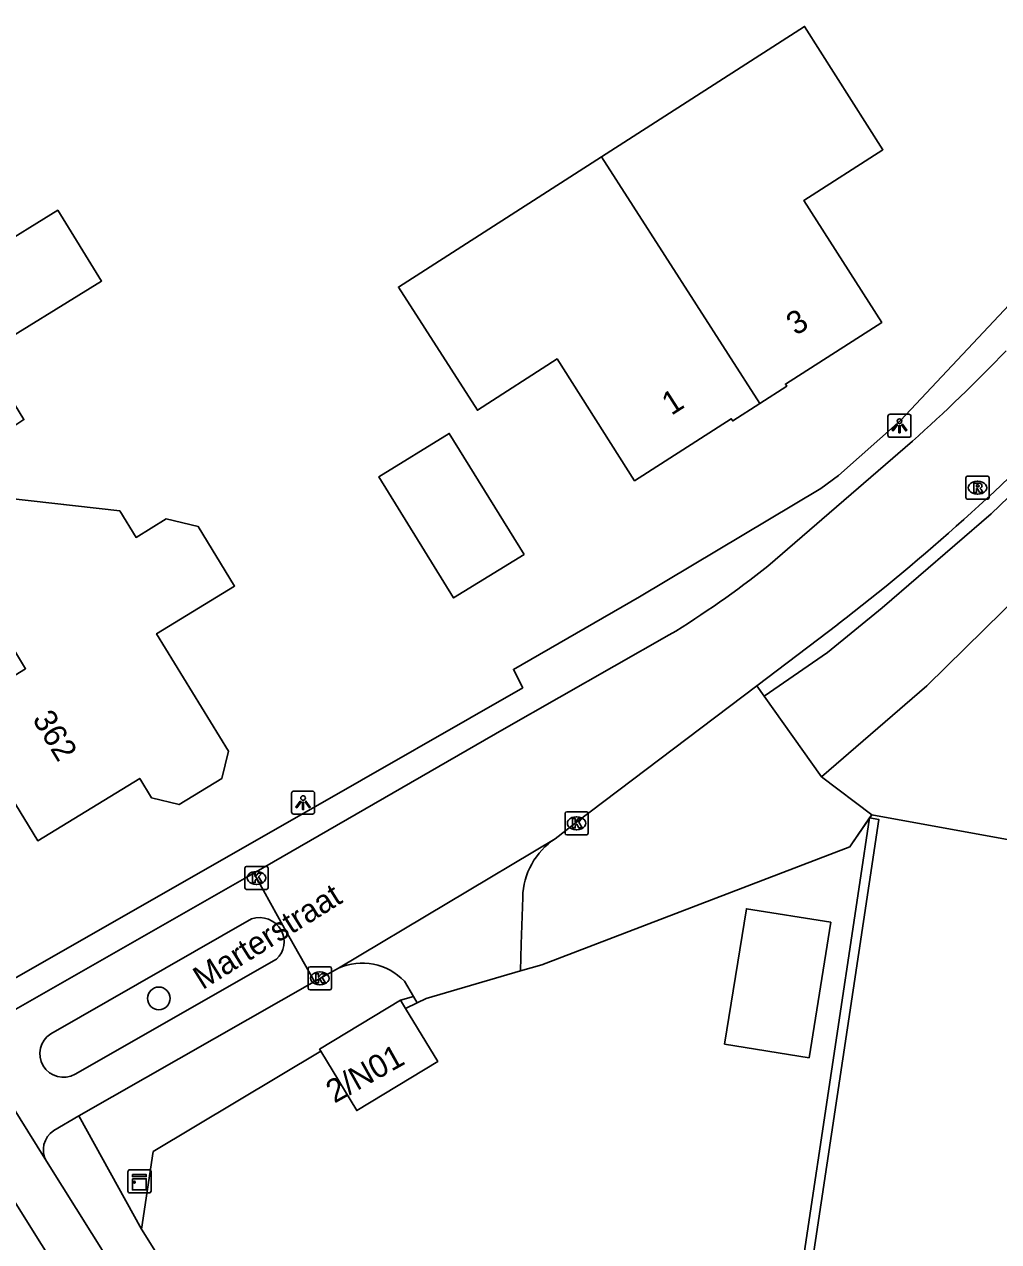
# Model space of a CAD drawing. Extents: x 160026 to 161302, y 384757 to 385701.
# Drawn here: x 160126.7 to 160168.9, y 385155 to 385207.7 of the extents above; entities that cross this region are included whole.
import ezdxf

# ---------------------------------------------------------------- set-up
doc = ezdxf.new("R2010")
doc.units = 0
for name, color, linetype in [('IMGEO_Boom', 7, 'Continuous'), ('IMGEO_Fietspad_gesloten', 7, 'Continuous'), ('IMGEO_Grasland_overig', 7, 'Continuous'), ('IMGEO_Groenvoorziening', 7, 'Continuous'), ('IMGEO_Haag', 7, 'Continuous'), ('IMGEO_Hek', 7, 'Continuous'), ('IMGEO_Kast', 7, 'Continuous'), ('IMGEO_Kolk', 7, 'Continuous'), ('IMGEO_Lichtpunt', 7, 'Continuous'), ('IMGEO_Openbare_ruimte_label', 7, 'Continuous'), ('IMGEO_Pand', 7, 'Continuous'), ('IMGEO_Pand_nummerreeks', 7, 'Continuous'), ('IMGEO_Rijbaan_lokaal_gesloten', 7, 'Continuous'), ('IMGEO_Rioolput', 7, 'Continuous'), ('IMGEO_Voetpad_open', 7, 'Continuous')]:
    doc.layers.add(name, color=color, linetype=linetype)

msp = doc.modelspace()

# ---------------------------------------------------------------- linework, layer by layer
at = {"layer": 'IMGEO_Boom'}
msp.add_circle((160132.538, 385165.527), 0.489, dxfattribs=at)
at = {"layer": 'IMGEO_Fietspad_gesloten'}
for points in [[(160032.543, 385306.417), (160061.871, 385259.541), (160067.835, 385250), (160085.578, 385221.627), (160124.152, 385160.161), (160150.574, 385117.95), (160168.154, 385089.798)], [(160136.642, 385170.945), (160126.259, 385165.01), (160125.572, 385164.651)], [(160127.862, 385163.996), (160136.554, 385168.969)], [(160137.624, 385167.224), (160128.915, 385162.249)], [(160129.077, 385160.445), (160139.275, 385166.264)], [(160127.678, 385158.489), (160123.778, 385164.743)], [(160127.998, 385159.808), (160129.077, 385160.445)], [(160170.064, 385090.861), (160169.92, 385091.091), (160127.678, 385158.489)]]:
    msp.add_lwpolyline(points, dxfattribs=at)
for centre, radius, start, end in [((160136.886, 385167.928), 1.093, 29.7524, 107.6819), ((160136.964, 385167.977), 1.001, 311.231, 29.5463), ((160128.409, 385163.135), 1.02, 122.4047, 299.754), ((160128.519, 385158.983), 0.976, 122.2856, 210.4406)]:
    msp.add_arc(centre, radius, start, end, dxfattribs=at)
at = {"layer": 'IMGEO_Grasland_overig'}
for points in [[(160163.285, 385173.33), (160163.376, 385173.463)], [(160163.376, 385173.463), (160227.437, 385161.819)]]:
    msp.add_lwpolyline(points, dxfattribs=at)
at = {"layer": 'IMGEO_Groenvoorziening'}
for points in [[(160158.719, 385178.602), (160161.458, 385180.492), (160163.833, 385182.419), (160168.544, 385186.477), (160169.299, 385187.207), (160171.544, 385189.408), (160173.591, 385191.588), (160175.047, 385193.182)], [(160177.455, 385190.978), (160173.942, 385187.263), (160169.882, 385183.09), (160165.755, 385179.045), (160161.2, 385175.107)], [(160158.719, 385178.602), (160158.403, 385179.047)], [(160161.2, 385175.107), (160158.719, 385178.602)], [(160163.376, 385173.463), (160161.2, 385175.107)], [(160148.183, 385166.713), (160149.11, 385166.984), (160162.431, 385172.087), (160162.52, 385172.217), (160163.285, 385173.33)]]:
    msp.add_lwpolyline(points, dxfattribs=at)
at = {"layer": 'IMGEO_Haag'}
for points in [[(160163.285, 385173.33), (160162.866, 385170.546), (160155.505, 385121.584)], [(160155.505, 385121.584), (160155.901, 385121.524), (160163.262, 385170.487), (160163.681, 385173.27), (160163.285, 385173.33)]]:
    msp.add_lwpolyline(points, dxfattribs=at)
at = {"layer": 'IMGEO_Hek'}
for points in [[(160177.455, 385190.978), (160173.942, 385187.263), (160169.882, 385183.09), (160165.755, 385179.045), (160161.2, 385175.107)], [(160158.719, 385178.602), (160161.458, 385180.492), (160163.833, 385182.419), (160168.544, 385186.477)], [(160161.2, 385175.107), (160158.719, 385178.602)], [(160162.52, 385172.217), (160163.376, 385173.463)], [(160163.376, 385173.463), (160227.437, 385161.819)], [(160162.52, 385172.217), (160162.431, 385172.087), (160149.11, 385166.984)], [(160148.183, 385166.713), (160149.11, 385166.984)], [(160143.718, 385165.332), (160144.1, 385165.517), (160148.183, 385166.713)], [(160143.216, 385165.089), (160143.718, 385165.332)], [(160131.796, 385155.539), (160132.29, 385158.902), (160139.545, 385163.243)]]:
    msp.add_lwpolyline(points, dxfattribs=at)
at = {"layer": 'IMGEO_Kast'}
for p, q in [((160131.204, 385157.189), (160131.204, 385158.03)), ((160131.204, 385158.03), (160131.204, 385157.189)), ((160131.279, 385158.114), (160132.12, 385158.114)), ((160132.12, 385158.114), (160131.279, 385158.114)), ((160132.204, 385158.039), (160132.204, 385157.198)), ((160132.204, 385157.198), (160132.204, 385158.039)), ((160132.129, 385157.114), (160131.288, 385157.114)), ((160131.288, 385157.114), (160132.129, 385157.114))]:
    msp.add_line(p, q, dxfattribs=at)
for points in [[(160131.399, 385157.904), (160131.999, 385157.904), (160131.999, 385157.819), (160131.399, 385157.819), (160131.399, 385157.904)], [(160131.399, 385157.729), (160131.999, 385157.729), (160131.999, 385157.24), (160131.399, 385157.24), (160131.399, 385157.729)]]:
    msp.add_lwpolyline(points, dxfattribs=at)
msp.add_circle((160131.483, 385157.578), 0.0377, dxfattribs=at)
for centre, start, end in [((160131.282, 385158.036), 92.4484, 184.2845), ((160131.282, 385158.036), 92.4484, 184.2845), ((160132.126, 385158.036), 2.4484, 94.2845), ((160132.126, 385158.036), 2.4484, 94.2845), ((160131.282, 385157.192), 182.4484, 274.2845), ((160131.282, 385157.192), 182.4484, 274.2845), ((160132.126, 385157.192), 272.4484, 4.2845), ((160132.126, 385157.192), 272.4484, 4.2845)]:
    msp.add_arc(centre, 0.0779, start, end, dxfattribs=at)
at = {"layer": 'IMGEO_Kolk'}
for p, q in [((160150.11, 385172.674), (160150.11, 385173.526)), ((160150.185, 385173.6), (160151.037, 385173.6)), ((160150.598, 385173.38), (160150.623, 385173.38)), ((160151.111, 385173.526), (160151.111, 385172.674)), ((160151.037, 385172.6), (160150.185, 385172.6)), ((160150.621, 385172.82), (160150.596, 385172.82)), ((160136.264, 385170.31), (160136.264, 385171.162)), ((160136.339, 385171.236), (160137.191, 385171.236)), ((160136.752, 385171.016), (160136.777, 385171.016)), ((160137.265, 385171.162), (160137.265, 385170.31)), ((160137.191, 385170.236), (160136.339, 385170.236)), ((160136.775, 385170.456), (160136.75, 385170.456)), ((160139.004, 385165.968), (160139.004, 385166.82)), ((160139.079, 385166.894), (160139.931, 385166.894)), ((160140.005, 385166.82), (160140.005, 385165.968)), ((160139.492, 385166.674), (160139.517, 385166.674)), ((160139.931, 385165.894), (160139.079, 385165.894)), ((160139.515, 385166.114), (160139.49, 385166.114))]:
    msp.add_line(p, q, dxfattribs=at)
for points in [[(160150.11, 385172.674), (160150.11, 385173.526)], [(160150.185, 385173.6), (160151.037, 385173.6)], [(160150.431, 385173.3), (160150.554, 385173.3), (160150.554, 385173.149), (160150.684, 385173.3), (160150.848, 385173.3), (160150.702, 385173.149), (160150.855, 385172.9), (160150.703, 385172.9), (160150.618, 385173.064), (160150.554, 385172.997), (160150.554, 385172.9), (160150.431, 385172.9), (160150.431, 385173.3)], [(160151.111, 385173.526), (160151.111, 385172.674)], [(160151.037, 385172.6), (160150.185, 385172.6)], [(160136.264, 385170.31), (160136.264, 385171.162)], [(160136.339, 385171.236), (160137.191, 385171.236)], [(160137.265, 385171.162), (160137.265, 385170.31)], [(160136.585, 385170.936), (160136.708, 385170.936), (160136.708, 385170.785), (160136.838, 385170.936), (160137.002, 385170.936), (160136.856, 385170.785), (160137.009, 385170.536), (160136.857, 385170.536), (160136.772, 385170.7), (160136.708, 385170.633), (160136.708, 385170.536), (160136.585, 385170.536), (160136.585, 385170.936)], [(160137.191, 385170.236), (160136.339, 385170.236)], [(160139.004, 385165.968), (160139.004, 385166.82)], [(160139.079, 385166.894), (160139.931, 385166.894)], [(160140.005, 385166.82), (160140.005, 385165.968)], [(160139.325, 385166.594), (160139.448, 385166.594), (160139.448, 385166.443), (160139.578, 385166.594), (160139.742, 385166.594), (160139.596, 385166.443), (160139.749, 385166.194), (160139.597, 385166.194), (160139.512, 385166.358), (160139.448, 385166.291), (160139.448, 385166.194), (160139.325, 385166.194), (160139.325, 385166.594)], [(160139.931, 385165.894), (160139.079, 385165.894)]]:
    msp.add_lwpolyline(points, dxfattribs=at)
for centre, start, end in [((160150.187, 385173.524), 91.552, 178.448), ((160150.187, 385173.524), 91.552, 178.448), ((160151.035, 385173.524), 1.552, 88.448), ((160151.035, 385173.524), 1.552, 88.448), ((160150.187, 385172.676), 181.552, 268.448), ((160150.187, 385172.676), 181.552, 268.448), ((160151.035, 385172.676), 271.552, 358.448), ((160151.035, 385172.676), 271.552, 358.448), ((160136.341, 385171.16), 91.552, 178.448), ((160136.341, 385171.16), 91.552, 178.448), ((160137.189, 385171.16), 1.552, 88.448), ((160137.189, 385171.16), 1.552, 88.448), ((160136.341, 385170.312), 181.552, 268.448), ((160136.341, 385170.312), 181.552, 268.448), ((160137.189, 385170.312), 271.552, 358.448), ((160137.189, 385170.312), 271.552, 358.448), ((160139.081, 385166.818), 91.552, 178.448), ((160139.081, 385166.818), 91.552, 178.448), ((160139.929, 385166.818), 1.552, 88.448), ((160139.929, 385166.818), 1.552, 88.448), ((160139.081, 385165.97), 181.552, 268.448), ((160139.081, 385165.97), 181.552, 268.448), ((160139.929, 385165.97), 271.552, 358.448), ((160139.929, 385165.97), 271.552, 358.448)]:
    msp.add_arc(centre, 0.0765, start, end, dxfattribs=at)
for centre, major_axis, ratio, start_param, end_param in [((160150.597, 385173.1), (-0.387, 0.002), 0.722429, 4.712389, 7.853982), ((160150.622, 385173.1), (-0.39, 0.002), 0.717154, 1.570796, 4.712389), ((160136.751, 385170.736), (-0.387, 0.002), 0.722429, 4.712389, 7.853982), ((160136.776, 385170.736), (-0.39, 0.002), 0.717154, 1.570796, 4.712389), ((160139.491, 385166.394), (-0.387, 0.002), 0.722429, 4.712389, 7.853982), ((160139.516, 385166.394), (-0.39, 0.002), 0.717154, 1.570796, 4.712389)]:
    msp.add_ellipse(centre, major_axis=major_axis, ratio=ratio, start_param=start_param, end_param=end_param, dxfattribs=at)
at = {"layer": 'IMGEO_Lichtpunt'}
for p, q in [((160164.078, 385190.694), (160164.078, 385189.887)), ((160164.078, 385190.694), (160164.078, 385189.887)), ((160164.98, 385190.789), (160164.172, 385190.789)), ((160164.98, 385190.789), (160164.172, 385190.789)), ((160165.074, 385189.887), (160165.074, 385190.694)), ((160165.074, 385189.887), (160165.074, 385190.694)), ((160164.172, 385189.793), (160164.98, 385189.793)), ((160164.172, 385189.793), (160164.98, 385189.793)), ((160138.281, 385174.396), (160138.281, 385173.589)), ((160138.281, 385174.396), (160138.281, 385173.589)), ((160139.183, 385174.491), (160138.375, 385174.491)), ((160139.183, 385174.491), (160138.375, 385174.491)), ((160139.277, 385173.589), (160139.277, 385174.396)), ((160139.277, 385173.589), (160139.277, 385174.396)), ((160138.375, 385173.495), (160139.183, 385173.495)), ((160138.375, 385173.495), (160139.183, 385173.495))]:
    msp.add_line(p, q, dxfattribs=at)
for points in [[(160164.452, 385190.358), (160164.491, 385190.33), (160164.303, 385190.068), (160164.265, 385190.095), (160164.452, 385190.358)], [(160164.554, 385190.31), (160164.601, 385190.31), (160164.601, 385189.988), (160164.554, 385189.988), (160164.554, 385190.31)], [(160164.664, 385190.33), (160164.702, 385190.357), (160164.889, 385190.095), (160164.85, 385190.067), (160164.664, 385190.33)], [(160138.655, 385174.06), (160138.694, 385174.032), (160138.506, 385173.77), (160138.468, 385173.797), (160138.655, 385174.06)], [(160138.757, 385174.012), (160138.804, 385174.012), (160138.804, 385173.69), (160138.757, 385173.69), (160138.757, 385174.012)], [(160138.867, 385174.032), (160138.905, 385174.059), (160139.092, 385173.797), (160139.053, 385173.769), (160138.867, 385174.032)]]:
    msp.add_lwpolyline(points, dxfattribs=at)
for centre in [(160164.577, 385190.492), (160138.78, 385174.194)]:
    msp.add_circle(centre, 0.0994, dxfattribs=at)
for centre, start, end in [((160164.172, 385190.694), 90, 180), ((160164.172, 385190.694), 90, 180), ((160164.98, 385190.694), 0, 90), ((160164.98, 385190.694), 0, 90), ((160164.172, 385189.887), 180, 270), ((160164.172, 385189.887), 180, 270), ((160164.98, 385189.887), 270, 0), ((160164.98, 385189.887), 270, 360), ((160138.375, 385174.396), 90, 180), ((160138.375, 385174.396), 90, 180), ((160139.183, 385174.396), 0, 90), ((160139.183, 385174.396), 0, 90), ((160138.375, 385173.589), 180, 270), ((160138.375, 385173.589), 180, 270), ((160139.183, 385173.589), 270, 0), ((160139.183, 385173.589), 270, 360)]:
    msp.add_arc(centre, 0.0946, start, end, dxfattribs=at)
at = {"layer": 'IMGEO_Pand'}
for points in [[(160158.537, 385191.261), (160159.7, 385192.01), (160159.646, 385192.096), (160163.808, 385194.761), (160160.436, 385200.032), (160163.857, 385202.233), (160160.469, 385207.567), (160151.688, 385201.928)], [(160151.688, 385201.928), (160142.906, 385196.288), (160146.323, 385190.965), (160149.767, 385193.18), (160153.12, 385187.917), (160157.302, 385190.595), (160157.362, 385190.504), (160158.537, 385191.261)], [(160151.688, 385201.928), (160158.537, 385191.261)], [(160126.392, 385190.365), (160126.704, 385190.557), (160124.951, 385193.397), (160130.062, 385196.552), (160128.17, 385199.616), (160119.632, 385194.346), (160115.377, 385191.72), (160117.138, 385188.868), (160117.159, 385188.143), (160117.887, 385186.964), (160118.584, 385186.589), (160118.918, 385186.048), (160122.004, 385187.953), (160122.137, 385187.738), (160126.392, 385190.365)], [(160148.336, 385184.727), (160145.288, 385182.845), (160142.055, 385188.08), (160145.103, 385189.962), (160148.336, 385184.727)], [(160132.863, 385186.267), (160134.243, 385185.933), (160135.816, 385183.357), (160132.446, 385181.299), (160135.547, 385176.22), (160135.26, 385175.03), (160133.419, 385173.906), (160132.222, 385174.206), (160131.714, 385175.037), (160127.305, 385172.344), (160122.621, 385180.015), (160122.841, 385180.15), (160123.777, 385178.617), (160124.146, 385178.842), (160124.442, 385178.356), (160126.776, 385179.781), (160125.545, 385181.798), (160123.281, 385185.509), (160125.997, 385187.168), (160130.852, 385186.614), (160131.553, 385185.467), (160132.863, 385186.267)], [(160157.015, 385163.543), (160160.666, 385162.958), (160161.605, 385168.822), (160157.954, 385169.407), (160157.015, 385163.543)], [(160142.997, 385165.45), (160139.493, 385163.329), (160139.545, 385163.243)], [(160139.545, 385163.243), (160141.098, 385160.677), (160144.602, 385162.798), (160143.216, 385165.089), (160142.997, 385165.45)]]:
    msp.add_lwpolyline(points, dxfattribs=at)
at = {"layer": 'IMGEO_Rijbaan_lokaal_gesloten'}
for points in [[(160158.876, 385184.22), (160165.144, 385189.623)], [(160158.403, 385179.047), (160161.918, 385181.71)], [(160136.642, 385170.945), (160147.484, 385177.181), (160154.621, 385181.245)], [(160149.689, 385172.431), (160150.61, 385173.142), (160158.403, 385179.047)], [(160149.689, 385172.431), (160140.306, 385166.827)], [(160139.275, 385166.264), (160137.978, 385168.546), (160136.765, 385170.736), (160136.642, 385170.945)], [(160140.306, 385166.827), (160139.506, 385166.393), (160139.275, 385166.264)]]:
    msp.add_lwpolyline(points, dxfattribs=at)
for centre, radius, start, end in [((160113.399, 385247.12), 77.353, 311.98582, 316.15797), ((160105.402, 385255.166), 92.681, 307.57387, 316.33134), ((160133.768, 385215.6), 40.188, 301.2568, 308.664)]:
    msp.add_arc(centre, radius, start, end, dxfattribs=at)
at = {"layer": 'IMGEO_Rioolput'}
for p, q in [((160167.451, 385187.187), (160167.451, 385188.039)), ((160167.526, 385188.113), (160168.378, 385188.113)), ((160167.939, 385187.893), (160167.964, 385187.893)), ((160168.452, 385188.039), (160168.452, 385187.187)), ((160167.962, 385187.333), (160167.937, 385187.333)), ((160168.378, 385187.113), (160167.526, 385187.113))]:
    msp.add_line(p, q, dxfattribs=at)
for points in [[(160167.451, 385187.187), (160167.451, 385188.039)], [(160167.526, 385188.113), (160168.378, 385188.113)], [(160168.452, 385188.039), (160168.452, 385187.187)], [(160168.04, 385187.811), (160167.788, 385187.813), (160167.788, 385187.413)], [(160167.788, 385187.413), (160167.912, 385187.413), (160167.912, 385187.575), (160167.923, 385187.575)], [(160167.966, 385187.732), (160167.912, 385187.732), (160167.912, 385187.651)], [(160167.912, 385187.651), (160167.964, 385187.651)], [(160167.97, 385187.546), (160168.041, 385187.413), (160168.181, 385187.413), (160168.116, 385187.539)], [(160168.378, 385187.113), (160167.526, 385187.113)]]:
    msp.add_lwpolyline(points, dxfattribs=at)
for centre, radius, start, end in [((160167.528, 385188.037), 0.0765, 91.552, 178.448), ((160167.528, 385188.037), 0.0765, 91.552, 178.448), ((160168.376, 385188.037), 0.0765, 1.552, 88.448), ((160168.376, 385188.037), 0.0765, 1.552, 88.448), ((160167.922, 385187.522), 0.0533, 26.0293, 88.6989), ((160167.948, 385187.84), 0.19, 274.7715, 282.9687), ((160167.972, 385187.636), 0.0964, 77.0061, 93.1865), ((160167.986, 385187.693), 0.0378, 276.6634, 79.6772), ((160168.039, 385187.701), 0.109, 350.3612, 89.416), ((160168.037, 385187.701), 0.112, 277.5842, 350.9817), ((160168.021, 385187.486), 0.108, 29.5134, 73.7905), ((160167.528, 385187.189), 0.0765, 181.552, 268.448), ((160167.528, 385187.189), 0.0765, 181.552, 268.448), ((160168.376, 385187.189), 0.0765, 271.552, 358.448), ((160168.376, 385187.189), 0.0765, 271.552, 358.448)]:
    msp.add_arc(centre, radius, start, end, dxfattribs=at)
for centre, major_axis, ratio, start_param, end_param in [((160167.938, 385187.613), (-0.387, 0.002), 0.722429, 4.712389, 7.853982), ((160167.963, 385187.613), (-0.39, 0.002), 0.717154, 1.570796, 4.712389)]:
    msp.add_ellipse(centre, major_axis=major_axis, ratio=ratio, start_param=start_param, end_param=end_param, dxfattribs=at)
at = {"layer": 'IMGEO_Voetpad_open'}
for points in [[(160180.957, 385209.509), (160176.958, 385204.861), (160169.801, 385196.926), (160170.217, 385196.478), (160164.623, 385190.524), (160161.939, 385188.142), (160161.174, 385187.582), (160153.331, 385182.894), (160147.881, 385179.757), (160148.28, 385178.965), (160139.009, 385173.66), (160125.347, 385165.848)], [(160148.183, 385166.713), (160148.206, 385167.879), (160148.28, 385169.895)], [(160143.55, 385165.613), (160143.16, 385166.266)], [(160143.55, 385165.613), (160143.718, 385165.332), (160144.1, 385165.517), (160148.183, 385166.713)], [(160142.997, 385165.45), (160143.55, 385165.613)], [(160131.796, 385155.539), (160132.29, 385158.902), (160139.545, 385163.243)], [(160131.796, 385155.539), (160129.077, 385160.445)], [(160155.002, 385118.237), (160154.705, 385118.402), (160148.312, 385128.594), (160148.446, 385128.686), (160139.521, 385142.959), (160139.639, 385143.033), (160131.796, 385155.539)]]:
    msp.add_lwpolyline(points, dxfattribs=at)
for centre, radius, start, end in [((160151.366, 385169.84), 3.086, 122.908, 178.979), ((160141.337, 385164.533), 2.515, 43.5507, 114.2081)]:
    msp.add_arc(centre, radius, start, end, dxfattribs=at)

# ---------------------------------------------------------------- texts
at = {"layer": 'IMGEO_Openbare_ruimte_label'}
msp.add_text('Marterstraat', height=1, rotation=32.0054, dxfattribs=at).set_placement((160134.431, 385165.88))
at = {"layer": 'IMGEO_Pand_nummerreeks'}
for s, rotation, p in [('3', 32.6299, (160160.096, 385194.165)), ('1', 32.6357, (160154.71, 385190.716)), ('362', 301.4093, (160127.045, 385177.602)), ('2/N01', 29.2488, (160140.135, 385160.972))]:
    msp.add_text(s, height=1, rotation=rotation, dxfattribs=at).set_placement(p)

doc.saveas('drawing.dxf')
